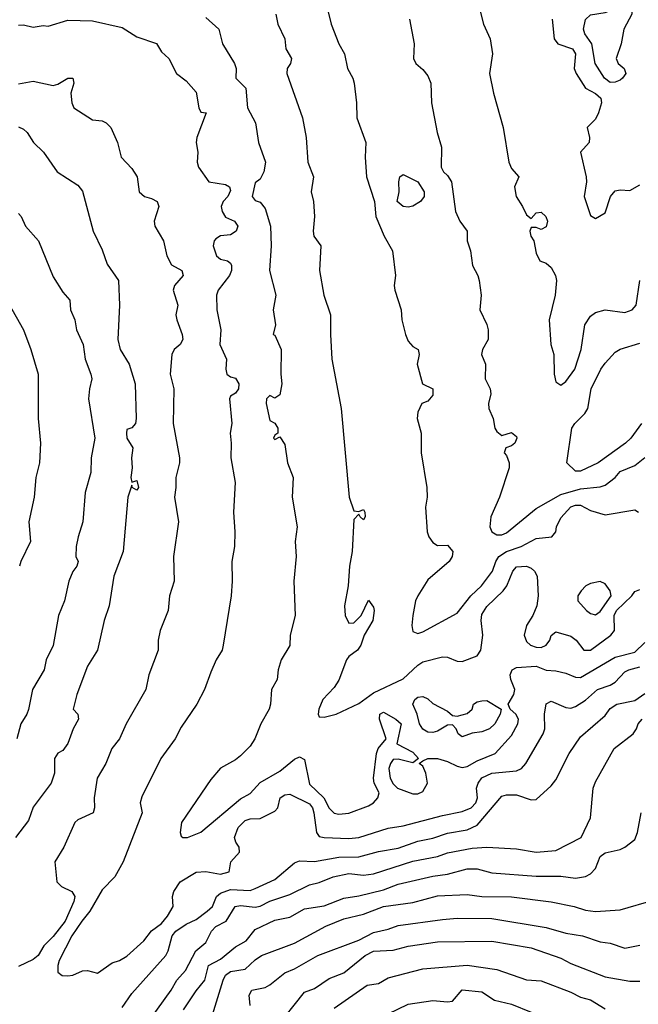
# Model space of a CAD drawing. Header units: metres. Extents: x -46681 to -43747, y -240911 to -237677.
# Tile 602 of 656: x -45928 to -45866, y -238632 to -238532. Entities that reach past the tile are written whole.
import ezdxf

# ---------------------------------------------------------------- set-up
doc = ezdxf.new("R2010")
doc.units = ezdxf.units.M
doc.layers.add('CONTOUR_INDEX', color=1, linetype='Continuous')
doc.layers.add('CONTOUR_INTER', color=3, linetype='Continuous')

msp = doc.modelspace()

# ---------------------------------------------------------------- linework, layer by layer
at = {"layer": 'CONTOUR_INDEX'}
for points, elevation in [([(-45881.952, -238530.52), (-45881.457, -238532.52), (-45880.777, -238534.02), (-45880.534, -238535.52), (-45880.841, -238537.52), (-45880.433, -238539.52), (-45879.436, -238543.02), (-45878.879, -238546.52), (-45878.595, -238547.158), (-45877.85, -238548.02), (-45878.289, -238549.02), (-45878.127, -238550.02), (-45877.473, -238551.02), (-45877.095, -238551.864), (-45876.595, -238552.239), (-45876.095, -238551.667), (-45875.595, -238551.604), (-45875.122, -238552.02), (-45874.949, -238552.52), (-45875.095, -238553.099), (-45875.595, -238553.353), (-45876.095, -238553.159), (-45876.595, -238553.148), (-45876.728, -238553.52), (-45876.635, -238554.02), (-45876.338, -238554.52), (-45876.095, -238555.77), (-45875.716, -238556.52), (-45875.095, -238556.773), (-45874.595, -238557.194), (-45874.136, -238558.02), (-45874.03, -238558.52), (-45874.178, -238560.02), (-45874.776, -238562.52), (-45874.626, -238565.02), (-45874.317, -238566.02), (-45874.274, -238568.02), (-45874.095, -238568.805), (-45873.595, -238569.145), (-45873.095, -238568.768), (-45872.17, -238567.52), (-45871.533, -238565.52), (-45871.178, -238563.02), (-45870.595, -238562.141), (-45870.095, -238561.787), (-45869.095, -238561.512), (-45867.095, -238561.774), (-45866.369, -238561.52), (-45865.965, -238561.02), (-45865.598, -238558.52)], 95), ([(-45928.595, -238532.634), (-45928.095, -238532.595), (-45927.095, -238532.841), (-45926.095, -238532.677), (-45925.595, -238532.74), (-45923.595, -238532.123), (-45921.095, -238532.194), (-45918.095, -238532.866), (-45916.595, -238533.823), (-45914.595, -238534.477), (-45914.095, -238535.323), (-45913.347, -238536.02), (-45912.559, -238537.52), (-45911.595, -238538.276), (-45910.595, -238539.438), (-45910.302, -238541.02), (-45910.095, -238541.448), (-45909.551, -238541.52), (-45910.5, -238544.02), (-45910.576, -238544.52), (-45910.401, -238545.52), (-45910.491, -238546.52), (-45910.358, -238547.02), (-45909.303, -238548.52), (-45907.595, -238548.795), (-45907.206, -238549.02), (-45907.095, -238549.414), (-45907.362, -238550.02), (-45907.836, -238550.52), (-45908.059, -238551.02), (-45907.955, -238551.52), (-45907.595, -238552.094), (-45906.703, -238552.52), (-45906.342, -238553.02), (-45906.514, -238553.52), (-45907.095, -238553.893), (-45908.095, -238553.994), (-45908.595, -238554.299), (-45908.768, -238554.52), (-45908.863, -238555.02), (-45908.533, -238556.02), (-45908.095, -238556.357), (-45907.415, -238556.52), (-45907.095, -238556.787), (-45907.011, -238557.02), (-45906.985, -238557.52), (-45907.198, -238558.02), (-45908.335, -238559.52), (-45908.5, -238560.02), (-45908.491, -238561.52), (-45908.066, -238563.52), (-45908.176, -238565.02), (-45907.508, -238566.52), (-45907.585, -238567.52), (-45907.477, -238568.02), (-45907.095, -238568.301), (-45906.595, -238568.433), (-45906.248, -238569.02), (-45906.274, -238569.52), (-45906.595, -238569.967), (-45907.095, -238570.259), (-45907.215, -238570.52), (-45906.971, -238573.02), (-45907.139, -238574.02), (-45907.024, -238575.02), (-45907.068, -238576.52), (-45906.636, -238579.02), (-45906.781, -238582.02), (-45906.65, -238584.02), (-45906.708, -238585.52), (-45906.967, -238587.02), (-45906.918, -238589.02), (-45907.042, -238590.52), (-45907.842, -238595.52), (-45907.955, -238596.02), (-45908.565, -238597.02), (-45909.095, -238598.267), (-45909.719, -238600.02), (-45910.519, -238601.52), (-45912.095, -238603.854), (-45912.703, -238605.02), (-45914.148, -238607.02), (-45916.095, -238610.906), (-45916.257, -238611.52), (-45916.069, -238612.52), (-45917.986, -238617.52), (-45918.835, -238619.02), (-45920.095, -238620.345), (-45921.353, -238622.52), (-45922.188, -238623.52), (-45923.176, -238625.02), (-45924.463, -238627.52), (-45924.619, -238628.02), (-45924.595, -238628.691), (-45924.17, -238629.02), (-45923.595, -238629.066), (-45923.095, -238629.009), (-45922.095, -238628.571), (-45921.595, -238628.542), (-45920.595, -238628.787), (-45919.095, -238627.762), (-45918.343, -238627.52), (-45917.595, -238627.063), (-45915.895, -238625.52), (-45915.095, -238624.517), (-45914.095, -238623.75), (-45913.497, -238623.02), (-45912.924, -238622.02), (-45912.982, -238621.02), (-45912.853, -238620.52), (-45912.211, -238619.52), (-45910.595, -238618.537), (-45909.595, -238618.475), (-45908.095, -238618.762), (-45907.229, -238618.52), (-45907.068, -238617.52), (-45906.189, -238616.52), (-45906.209, -238616.02), (-45906.558, -238615.52), (-45906.703, -238615.02), (-45906.303, -238614.02), (-45905.595, -238613.311), (-45905.095, -238613.144), (-45904.095, -238613.101), (-45902.595, -238612.348), (-45902.283, -238612.02), (-45902.054, -238611.02), (-45901.595, -238610.721), (-45901.095, -238610.632), (-45899.095, -238611.614), (-45898.792, -238612.02), (-45898.633, -238612.52), (-45898.376, -238614.52), (-45898.095, -238614.919), (-45897.595, -238615.037), (-45895.095, -238615.136), (-45894.095, -238615.029), (-45891.095, -238614.08), (-45889.595, -238613.843), (-45885.595, -238612.794), (-45883.595, -238612.404), (-45882.705, -238612.02), (-45882.213, -238611.52), (-45882.055, -238611.02), (-45882.136, -238610.02), (-45881.983, -238609.52), (-45881.595, -238608.995), (-45880.595, -238608.521), (-45878.095, -238608.265), (-45877.595, -238608.032), (-45877.151, -238607.52), (-45875.376, -238604.52), (-45875.212, -238604.02), (-45875.247, -238602.52), (-45875.095, -238601.471), (-45874.595, -238601.189), (-45873.095, -238601.835), (-45872.595, -238601.907), (-45872.095, -238601.757), (-45871.095, -238601.116), (-45869.886, -238600.02), (-45868.595, -238599.581), (-45868.095, -238599.284), (-45867.095, -238598.233), (-45866.707, -238598.02), (-45865.595, -238597.738)], 100), ([(-45905.095, -238632.086), (-45905.193, -238631.02), (-45904.948, -238630.52), (-45903.595, -238630.237), (-45903.095, -238629.989), (-45901.595, -238628.765), (-45900.595, -238628.343), (-45898.226, -238627.02), (-45894.095, -238625.454), (-45892.595, -238624.659), (-45891.095, -238624.336), (-45890.095, -238623.976), (-45885.595, -238623.341), (-45884.095, -238623.22), (-45880.595, -238623.239), (-45875.095, -238624.15), (-45873.095, -238624.746), (-45871.398, -238625.02), (-45869.595, -238625.619), (-45868.595, -238625.747), (-45867.095, -238626.271), (-45865.595, -238625.96)], 105)]:
    msp.add_lwpolyline(points, dxfattribs=dict(at, elevation=elevation))
at = {"layer": 'CONTOUR_INTER'}
for points, elevation in [([(-45897.273, -238531.02), (-45896.878, -238532.52), (-45896.119, -238534.52), (-45895.527, -238535.52), (-45895.243, -238537.02), (-45894.694, -238538.02), (-45894.57, -238538.52), (-45894.323, -238540.52), (-45894.289, -238542.02), (-45893.36, -238544.52), (-45893.434, -238546.02), (-45893.299, -238548.02), (-45892.481, -238550.52), (-45892.356, -238552.02), (-45891.524, -238554.02), (-45890.663, -238555.52), (-45890.357, -238558.02), (-45890.5, -238559.02), (-45890.446, -238559.52), (-45889.805, -238561.52), (-45889.708, -238562.52), (-45889.348, -238564.02), (-45889.095, -238564.685), (-45888.595, -238565.236), (-45888.057, -238565.52), (-45887.97, -238566.02), (-45888.172, -238567.02), (-45887.616, -238569.02), (-45886.595, -238569.52), (-45886.595, -238570.151), (-45887.095, -238570.757), (-45887.678, -238571.02), (-45888.095, -238571.888), (-45888.162, -238572.52), (-45887.771, -238574.02), (-45887.769, -238576.02), (-45887.18, -238579.52), (-45887.157, -238580.52), (-45887.338, -238581.52), (-45887.14, -238584.02), (-45887.001, -238584.52), (-45886.595, -238585.097), (-45886.095, -238585.398), (-45885.095, -238585.371), (-45884.566, -238586.02), (-45884.617, -238586.52), (-45884.939, -238587.02), (-45887.095, -238588.879), (-45888.113, -238590.52), (-45888.337, -238591.02), (-45888.615, -238592.52), (-45888.712, -238593.52), (-45888.595, -238594.139), (-45888.095, -238594.353), (-45887.595, -238594.167), (-45884.095, -238592.28), (-45882.718, -238590.52), (-45881.654, -238589.52), (-45880.543, -238588.02), (-45880.187, -238587.02), (-45879.878, -238586.52), (-45879.095, -238586.012), (-45877.618, -238585.52), (-45876.095, -238584.713), (-45874.509, -238584.52), (-45874.113, -238584.02), (-45874.031, -238583.52), (-45873.595, -238582.605), (-45872.595, -238581.476), (-45872.095, -238581.305), (-45871.595, -238581.332), (-45870.595, -238581.875), (-45869.095, -238582.29), (-45866.095, -238581.791), (-45865.737, -238582.02)], 97), ([(-45868.218, -238531.02), (-45867.595, -238530.861), (-45866.595, -238530.909), (-45866.395, -238531.02), (-45866.39, -238531.52), (-45867.209, -238533.02), (-45867.489, -238534.52), (-45867.993, -238536.02), (-45867.768, -238536.52), (-45867.165, -238537.02), (-45867.015, -238537.52), (-45867.329, -238538.02), (-45867.595, -238538.209), (-45868.095, -238538.411), (-45868.595, -238538.436), (-45869.182, -238538.02), (-45870.101, -238536.52), (-45870.46, -238534.52), (-45871.166, -238533.52), (-45871.298, -238533.02), (-45871.095, -238532.051), (-45870.595, -238531.564), (-45869.095, -238531.354), (-45868.218, -238531.02)], 94), ([(-45909.595, -238531.853), (-45908.283, -238533.02), (-45907.895, -238534.52), (-45906.699, -238536.52), (-45906.52, -238537.02), (-45906.552, -238538.02), (-45905.547, -238539.02), (-45905.356, -238541.02), (-45904.555, -238542.52), (-45904.245, -238544.52), (-45903.556, -238546.52), (-45903.726, -238547.52), (-45904.095, -238548.243), (-45904.595, -238548.621), (-45904.905, -238550.02), (-45904.595, -238550.411), (-45904.095, -238550.587), (-45903.595, -238551.241), (-45903.053, -238553.02), (-45902.97, -238555.02), (-45903.147, -238557.52), (-45902.5, -238560.02), (-45902.785, -238561.52), (-45902.538, -238563.02), (-45902.756, -238564.02), (-45902.595, -238564.082), (-45901.944, -238565.52), (-45902.004, -238568.02), (-45901.889, -238569.02), (-45902.095, -238570.134), (-45902.595, -238570.457), (-45903.095, -238570.207), (-45903.461, -238570.52), (-45903.484, -238571.02), (-45903.095, -238572.743), (-45902.595, -238572.993), (-45902.287, -238573.52), (-45902.307, -238574.02), (-45902.595, -238574.236), (-45902.724, -238574.52), (-45902.595, -238574.658), (-45902.095, -238574.389), (-45901.595, -238575.179), (-45901.332, -238577.02), (-45900.756, -238578.52), (-45900.849, -238580.52), (-45900.328, -238583.52), (-45900.555, -238585.02), (-45900.434, -238586.52), (-45900.66, -238589.02), (-45900.525, -238592.52), (-45901.057, -238594.52), (-45901.095, -238595.557), (-45901.962, -238597.02), (-45902.253, -238598.02), (-45902.364, -238599.02), (-45902.932, -238600.02), (-45903.024, -238601.52), (-45903.164, -238602.02), (-45904.028, -238603.52), (-45904.614, -238605.02), (-45905.095, -238605.781), (-45906.095, -238606.744), (-45906.595, -238607.162), (-45908.095, -238608.002), (-45909.095, -238609.151), (-45912.067, -238613.52), (-45912.199, -238614.52), (-45912.095, -238614.904), (-45911.945, -238615.02), (-45911.47, -238615.02), (-45910.095, -238614.477), (-45906.095, -238611.122), (-45905.095, -238610.583), (-45904.095, -238609.448), (-45902.095, -238608.292), (-45900.595, -238607.1), (-45900.095, -238606.865), (-45899.595, -238607.123), (-45899.095, -238609.631), (-45897.646, -238611.02), (-45897.095, -238612.054), (-45896.595, -238612.551), (-45896.095, -238612.661), (-45895.095, -238612.554), (-45893.095, -238611.826), (-45892.606, -238611.52), (-45892.172, -238611.02), (-45892.015, -238610.52), (-45892.529, -238609.52), (-45892.607, -238609.02), (-45892.292, -238606.52), (-45892.13, -238606.02), (-45891.309, -238605.02), (-45891.973, -238603.02), (-45891.955, -238602.52), (-45891.595, -238602.33), (-45890.324, -238603.02), (-45889.801, -238603.52), (-45890.224, -238605.52), (-45888.595, -238606.374), (-45888.04, -238607.02), (-45888.595, -238607.467), (-45890.095, -238607.083), (-45890.595, -238607.133), (-45890.887, -238607.52), (-45891.056, -238608.02), (-45890.92, -238609.02), (-45890.595, -238609.582), (-45890.153, -238610.02), (-45888.595, -238610.603), (-45888.095, -238610.612), (-45887.595, -238610.368), (-45887.124, -238609.52), (-45887.279, -238608.52), (-45887.595, -238607.803), (-45887.952, -238607.52), (-45887.595, -238607.241), (-45887.095, -238607.027), (-45886.095, -238607.03), (-45885.095, -238607.308), (-45884.095, -238607.812), (-45883.595, -238607.936), (-45883.095, -238607.831), (-45882.095, -238607.248), (-45880.271, -238606.52), (-45878.595, -238604.679), (-45877.964, -238603.52), (-45877.891, -238603.02), (-45878.172, -238602.52), (-45878.724, -238602.02), (-45878.939, -238601.52), (-45878.366, -238600.52), (-45878.253, -238600.02), (-45878.668, -238599.02), (-45878.74, -238598.52), (-45878.536, -238598.02), (-45878.095, -238597.78), (-45876.095, -238597.645), (-45875.095, -238598.061), (-45874.095, -238598.121), (-45873.095, -238598.356), (-45872.095, -238598.783), (-45871.595, -238598.81), (-45868.095, -238596.739), (-45866.095, -238596.233), (-45865.095, -238595.249)], 99), ([(-45902.509, -238531.52), (-45902.288, -238532.52), (-45901.595, -238534.004), (-45901.497, -238535.02), (-45900.907, -238536.02), (-45901.003, -238536.52), (-45901.363, -238537.02), (-45901.393, -238537.52), (-45899.78, -238542.02), (-45899.409, -238544.02), (-45899.242, -238546.52), (-45898.664, -238548.02), (-45898.906, -238549.52), (-45898.68, -238550.52), (-45898.579, -238552.02), (-45898.724, -238553.52), (-45898.649, -238554.02), (-45897.947, -238555.02), (-45898.083, -238557.52), (-45897.623, -238560.02), (-45896.948, -238562.02), (-45896.971, -238564.02), (-45896.818, -238566.52), (-45895.878, -238571.52), (-45895.059, -238580.52), (-45894.595, -238581.885), (-45894.095, -238581.966), (-45893.595, -238581.758), (-45893.473, -238582.02), (-45893.431, -238582.52), (-45893.595, -238582.817), (-45893.952, -238582.52), (-45894.095, -238582.218), (-45894.595, -238582.776), (-45894.758, -238586.02), (-45895.017, -238587.52), (-45895.152, -238589.52), (-45895.54, -238591.52), (-45895.461, -238592.52), (-45895.095, -238593.28), (-45894.595, -238593.26), (-45893.839, -238592.52), (-45893.095, -238590.973), (-45892.595, -238591.661), (-45892.534, -238592.02), (-45892.67, -238593.02), (-45893.554, -238594.52), (-45893.876, -238595.52), (-45894.209, -238596.02), (-45895.095, -238596.688), (-45895.345, -238597.02), (-45896.095, -238599.081), (-45896.595, -238599.818), (-45897.731, -238601.02), (-45898.126, -238602.02), (-45898.192, -238602.52), (-45898.095, -238602.787), (-45897.595, -238602.811), (-45896.385, -238602.52), (-45894.095, -238601.427), (-45892.595, -238600.343), (-45889.595, -238598.932), (-45888.095, -238597.536), (-45887.595, -238597.212), (-45885.595, -238596.716), (-45885.095, -238596.756), (-45884.095, -238597.146), (-45883.595, -238597.167), (-45882.095, -238596.598), (-45881.723, -238596.02), (-45881.507, -238594.52), (-45881.671, -238593.02), (-45881.595, -238592.403), (-45881.095, -238591.588), (-45879.431, -238590.02), (-45879.088, -238589.52), (-45878.479, -238588.02), (-45878.095, -238587.568), (-45877.096, -238587.52), (-45876.595, -238587.726), (-45876.256, -238588.02), (-45875.983, -238588.52), (-45875.903, -238590.52), (-45876.028, -238591.52), (-45876.439, -238592.52), (-45877.09, -238593.52), (-45877.321, -238594.52), (-45877.095, -238595.137), (-45876.658, -238595.52), (-45876.095, -238595.718), (-45875.595, -238595.749), (-45875.087, -238595.52), (-45874.727, -238595.02), (-45874.595, -238594.541), (-45874.095, -238594.177), (-45872.595, -238594.616), (-45872.057, -238595.02), (-45871.252, -238596.02), (-45870.592, -238596.02), (-45868.52, -238594.52), (-45868.169, -238594.02), (-45868.186, -238592.52), (-45867.965, -238592.02), (-45866.398, -238590.52), (-45866.095, -238590.089), (-45865.595, -238589.872)], 98), ([(-45888.945, -238532.02), (-45888.461, -238534.52), (-45888.523, -238536.02), (-45888.31, -238536.52), (-45887.595, -238537.109), (-45887.095, -238537.774), (-45886.774, -238538.52), (-45886.697, -238540.52), (-45886.14, -238543.52), (-45885.694, -238545.02), (-45885.744, -238547.02), (-45885.505, -238547.52), (-45885.095, -238547.894), (-45884.692, -238548.52), (-45884.283, -238551.52), (-45883.842, -238552.52), (-45883.109, -238553.52), (-45883.1, -238554.52), (-45882.766, -238555.52), (-45882.546, -238557.02), (-45882.01, -238558.02), (-45881.896, -238558.52), (-45881.686, -238560.02), (-45881.816, -238561.52), (-45881.095, -238562.995), (-45880.968, -238563.52), (-45880.967, -238564.52), (-45881.53, -238565.52), (-45881.639, -238566.02), (-45881.225, -238567.02), (-45881.285, -238568.52), (-45880.764, -238569.52), (-45880.685, -238570.02), (-45880.924, -238571.02), (-45880.91, -238571.52), (-45880.445, -238572.52), (-45880.283, -238573.52), (-45880.095, -238573.852), (-45879.595, -238574.259), (-45878.595, -238573.941), (-45878.095, -238574.358), (-45878.055, -238574.52), (-45878.266, -238575.02), (-45878.595, -238575.316), (-45879.189, -238575.52), (-45879.351, -238576.02), (-45879.095, -238576.269), (-45878.823, -238577.02), (-45878.853, -238577.52), (-45879.803, -238580.52), (-45880.691, -238582.52), (-45880.796, -238583.52), (-45880.595, -238584.018), (-45880.095, -238584.317), (-45879.595, -238584.331), (-45879.095, -238584.124), (-45876.095, -238581.651), (-45873.595, -238580.25), (-45871.595, -238579.659), (-45869.595, -238579.477), (-45869.095, -238579.28), (-45868.099, -238578.52), (-45867.595, -238577.895), (-45866.095, -238577.306), (-45865.095, -238576.488)], 96), ([(-45874.473, -238532.02), (-45874.284, -238534.02), (-45873.886, -238534.52), (-45872.414, -238535.02), (-45872.112, -238535.52), (-45872.249, -238537.02), (-45872.035, -238537.52), (-45871.085, -238539.02), (-45870.095, -238539.547), (-45869.547, -238540.02), (-45869.484, -238540.52), (-45869.777, -238541.52), (-45870.095, -238542.146), (-45870.93, -238543.02), (-45870.677, -238544.02), (-45870.742, -238544.52), (-45871.618, -238545.52), (-45871.033, -238548.02), (-45870.999, -238548.52), (-45871.246, -238550.02), (-45870.595, -238551.936), (-45870.095, -238552.24), (-45869.095, -238551.667), (-45868.566, -238550.02), (-45868.095, -238549.446), (-45867.595, -238549.324), (-45866.595, -238549.405), (-45865.595, -238548.826)], 94), ([(-45928.595, -238538.579), (-45927.095, -238538.324), (-45925.095, -238538.731), (-45924.595, -238538.623), (-45923.604, -238538.02), (-45923.084, -238538.02), (-45923, -238538.52), (-45923.298, -238539.52), (-45923.196, -238540.52), (-45922.974, -238541.02), (-45921.095, -238542.245), (-45920.095, -238542.325), (-45919.709, -238542.52), (-45919.225, -238543.02), (-45918.547, -238544.52), (-45918.17, -238546.02), (-45917.095, -238547.159), (-45916.565, -238548.02), (-45916.347, -238549.52), (-45915.817, -238550.02), (-45915.095, -238550.21), (-45914.54, -238550.52), (-45914.357, -238551.02), (-45914.852, -238552.52), (-45914.766, -238553.02), (-45913.908, -238554.52), (-45913.543, -238556.02), (-45913.095, -238556.943), (-45912.034, -238557.52), (-45911.88, -238558.02), (-45912.792, -238559.02), (-45912.922, -238559.52), (-45912.448, -238561.02), (-45912.625, -238562.02), (-45912.536, -238562.52), (-45911.988, -238564.02), (-45911.918, -238564.52), (-45912.2, -238565.02), (-45912.814, -238565.52), (-45913.058, -238566.02), (-45913.217, -238568.02), (-45912.829, -238569.52), (-45912.901, -238573.02), (-45912.281, -238576.52), (-45912.281, -238577.02), (-45912.653, -238578.52), (-45912.635, -238579.52), (-45912.778, -238580.52), (-45912.381, -238583.02), (-45912.883, -238586.52), (-45912.793, -238589.02), (-45913.28, -238590.52), (-45913.425, -238592.02), (-45914.234, -238594.02), (-45914.427, -238595.02), (-45914.425, -238596.02), (-45915.391, -238598.52), (-45915.674, -238600.02), (-45917.662, -238603.52), (-45918.365, -238605.02), (-45919.124, -238606.02), (-45919.746, -238607.52), (-45920.609, -238609.02), (-45920.932, -238611.02), (-45920.905, -238612.02), (-45921.027, -238612.52), (-45922.595, -238613.25), (-45922.896, -238613.52), (-45923.982, -238616.02), (-45924.896, -238617.52), (-45924.709, -238619.52), (-45924.223, -238620.02), (-45923.179, -238620.52), (-45922.886, -238621.02), (-45922.971, -238621.52), (-45923.863, -238623.52), (-45925.095, -238625.075), (-45926.043, -238626.02), (-45926.601, -238627.02), (-45927.095, -238627.407), (-45928.595, -238628.124)], 101), ([(-45928.595, -238542.95), (-45928.095, -238543.161), (-45927.706, -238543.52), (-45927.08, -238544.52), (-45926.057, -238545.52), (-45924.689, -238547.52), (-45922.595, -238548.874), (-45922.095, -238549.465), (-45921.023, -238553.52), (-45920.095, -238555.418), (-45919.595, -238556.888), (-45918.467, -238558.52), (-45918.346, -238561.02), (-45918.531, -238564.52), (-45918.269, -238565.52), (-45917.384, -238567.02), (-45916.764, -238569.02), (-45916.656, -238572.52), (-45916.744, -238573.02), (-45917.095, -238573.485), (-45917.595, -238573.628), (-45917.627, -238574.02), (-45917.595, -238574.521), (-45917.007, -238575.52), (-45917.148, -238576.52), (-45917.071, -238577.52), (-45917.192, -238578.52), (-45917.095, -238578.976), (-45916.595, -238578.802), (-45916.428, -238579.52), (-45916.595, -238579.794), (-45917.074, -238579.52), (-45917.095, -238579.307), (-45917.5, -238580.52), (-45917.998, -238586.02), (-45918.923, -238588.52), (-45919.393, -238591.52), (-45919.91, -238593.02), (-45920.589, -238596.02), (-45921.595, -238597.668), (-45922.681, -238600.52), (-45923.035, -238602.02), (-45922.59, -238602.52), (-45922.508, -238603.02), (-45923.065, -238604.02), (-45923.595, -238605.509), (-45924.095, -238606.194), (-45924.595, -238606.476), (-45924.93, -238607.02), (-45924.957, -238608.52), (-45925.277, -238609.52), (-45927.095, -238611.956), (-45927.595, -238613.314), (-45928.896, -238615.02)], 102), ([(-45889.918, -238548.02), (-45889.595, -238547.789), (-45888.091, -238548.52), (-45887.441, -238549.52), (-45887.47, -238550.02), (-45887.821, -238550.52), (-45888.595, -238550.975), (-45889.095, -238551.095), (-45889.595, -238551.006), (-45890.212, -238550.52), (-45890.004, -238549.52), (-45890.032, -238548.52), (-45889.918, -238548.02)], 97), ([(-45928.595, -238551.731), (-45928.313, -238552.02), (-45927.889, -238553.02), (-45926.575, -238554.52), (-45925.095, -238558.143), (-45924.095, -238559.719), (-45923.406, -238560.52), (-45923.333, -238561.52), (-45922.876, -238562.52), (-45922.697, -238563.52), (-45922.041, -238565.02), (-45921.848, -238566.52), (-45921.275, -238568.02), (-45921.149, -238568.52), (-45921.412, -238569.52), (-45921.491, -238570.52), (-45920.857, -238574.52), (-45921.211, -238576.52), (-45921.272, -238578.02), (-45921.835, -238580.02), (-45922.055, -238583.02), (-45922.557, -238584.52), (-45922.746, -238585.52), (-45922.775, -238586.52), (-45922.561, -238587.02), (-45922.666, -238587.52), (-45923.095, -238588.043), (-45923.507, -238589.02), (-45923.932, -238591.02), (-45924.551, -238592.52), (-45925.095, -238595.542), (-45925.803, -238597.02), (-45925.981, -238598.02), (-45927.16, -238600.02), (-45927.595, -238602.046), (-45927.752, -238602.52), (-45928.367, -238603.52), (-45928.767, -238605.02)], 103), ([(-45930.67, -238559.02), (-45928.102, -238563.52), (-45927.335, -238565.52), (-45926.617, -238568.02), (-45926.587, -238572.52), (-45926.36, -238575.02), (-45926.457, -238577.02), (-45926.829, -238578.52), (-45927.009, -238580.52), (-45927.535, -238583.02), (-45927.395, -238585.02), (-45928.356, -238587.02), (-45928.485, -238587.52)], 104), ([(-45865.413, -238573.02), (-45866.509, -238574.52), (-45867.045, -238575.02), (-45869.799, -238577.02), (-45871.595, -238577.864), (-45872.095, -238577.868), (-45872.998, -238577.02), (-45872.488, -238573.52), (-45872.168, -238573.02), (-45871.172, -238572.02), (-45870.874, -238571.52), (-45870.514, -238569.52), (-45869.549, -238567.52), (-45869.095, -238566.917), (-45868.095, -238565.802), (-45867.595, -238565.51), (-45865.595, -238564.898)], 96), ([(-45870.595, -238589.273), (-45871.07, -238589.52), (-45871.535, -238590.02), (-45871.862, -238590.52), (-45871.865, -238591.02), (-45871.009, -238592.02), (-45870.595, -238592.307), (-45870.095, -238592.449), (-45869.595, -238592.124), (-45868.487, -238590.52), (-45868.588, -238590.02), (-45869.095, -238589.29), (-45869.595, -238589.061), (-45870.595, -238589.273)], 97), ([(-45918.095, -238632.29), (-45917.095, -238630.845), (-45913.669, -238627.02), (-45913.419, -238626.52), (-45913.027, -238625.02), (-45912.651, -238624.52), (-45911.595, -238623.815), (-45910.595, -238623.367), (-45909.457, -238622.52), (-45908.932, -238622.02), (-45908.527, -238621.02), (-45908.095, -238620.692), (-45907.095, -238620.316), (-45905.095, -238620.421), (-45904.595, -238620.225), (-45902.595, -238619.306), (-45900.595, -238617.604), (-45900.095, -238617.417), (-45898.595, -238617.453), (-45896.095, -238617.015), (-45894.095, -238616.98), (-45892.095, -238616.441), (-45890.095, -238616.12), (-45888.095, -238615.412), (-45886.595, -238615.092), (-45885.095, -238614.604), (-45883.095, -238614.263), (-45882.095, -238613.796), (-45879.595, -238610.844), (-45879.095, -238610.694), (-45878.095, -238610.72), (-45876.595, -238611.206), (-45876.095, -238611.164), (-45874.595, -238609.794), (-45874.095, -238609.173), (-45872.744, -238606.52), (-45871.595, -238604.822), (-45869.095, -238602.662), (-45868.595, -238601.934), (-45867.922, -238601.52), (-45866.095, -238601.133), (-45865.095, -238600.429)], 101), ([(-45888.391, -238601.02), (-45888.095, -238600.794), (-45887.595, -238600.728), (-45887.095, -238600.965), (-45886.595, -238601.456), (-45885.095, -238602.209), (-45884.595, -238602.642), (-45884.095, -238602.728), (-45883.095, -238602.471), (-45882.578, -238602.02), (-45882.439, -238601.52), (-45882.095, -238601.262), (-45881.595, -238601.164), (-45881.095, -238601.14), (-45879.643, -238602.02), (-45879.755, -238602.52), (-45880.301, -238603.52), (-45880.825, -238604.02), (-45881.595, -238604.324), (-45882.595, -238604.454), (-45883.595, -238604.839), (-45883.996, -238604.52), (-45884.223, -238604.02), (-45884.595, -238603.621), (-45885.095, -238603.632), (-45886.095, -238604.255), (-45886.595, -238604.367), (-45887.095, -238604.362), (-45887.595, -238604.031), (-45887.92, -238603.52), (-45888.167, -238602.52), (-45888.596, -238601.52), (-45888.391, -238601.02)], 99), ([(-45915.265, -238633.52), (-45913.109, -238630.52), (-45912.534, -238629.52), (-45911.666, -238628.52), (-45910.613, -238626.52), (-45909.595, -238625.679), (-45909.032, -238624.52), (-45908.595, -238624.078), (-45907.535, -238623.52), (-45906.638, -238622.02), (-45906.095, -238621.918), (-45904.595, -238622.117), (-45904.095, -238622.013), (-45903.095, -238621.49), (-45901.095, -238620.83), (-45899.095, -238619.835), (-45898.095, -238619.594), (-45896.674, -238619.02), (-45895.095, -238618.676), (-45893.595, -238618.841), (-45892.595, -238618.735), (-45888.595, -238617.441), (-45886.095, -238616.958), (-45885.095, -238616.575), (-45882.595, -238616.107), (-45881.095, -238616.028), (-45878.095, -238616.199), (-45876.095, -238616.533), (-45874.095, -238616.365), (-45871.524, -238615.02), (-45870.595, -238613.049), (-45870.327, -238610.02), (-45870.095, -238609.377), (-45868.195, -238606.02), (-45866.272, -238604.52), (-45865.929, -238604.02), (-45865.771, -238603.52), (-45865.366, -238603.02)], 102), ([(-45911.87, -238632.52), (-45910.595, -238630.575), (-45909.699, -238629.52), (-45909.339, -238628.02), (-45908.095, -238627.37), (-45906.595, -238626.121), (-45905.52, -238625.52), (-45904.595, -238624.356), (-45902.595, -238623.436), (-45901.095, -238623.124), (-45899.595, -238622.267), (-45897.595, -238621.973), (-45895.595, -238621.184), (-45894.095, -238620.965), (-45891.595, -238620.331), (-45890.095, -238619.774), (-45886.595, -238618.959), (-45885.095, -238618.745), (-45883.095, -238618.211), (-45882.095, -238618.208), (-45880.595, -238618.614), (-45876.095, -238618.963), (-45873.595, -238618.945), (-45872.095, -238619.148), (-45871.095, -238618.976), (-45870.595, -238618.705), (-45870.095, -238618.166), (-45869.595, -238616.965), (-45869.095, -238616.596), (-45867.595, -238616.25), (-45867.123, -238616.02), (-45866.095, -238615.247), (-45865.816, -238614.52), (-45865.455, -238612.52)], 103), ([(-45908.918, -238633.02), (-45907.837, -238629.52), (-45907.595, -238629.001), (-45907.095, -238628.638), (-45905.595, -238628.386), (-45904.595, -238627.436), (-45903.96, -238627.02), (-45900.595, -238625.768), (-45897.439, -238624.02), (-45895.595, -238623.298), (-45893.595, -238622.823), (-45891.595, -238622.051), (-45888.595, -238621.616), (-45886.095, -238620.969), (-45883.095, -238620.825), (-45881.595, -238621.025), (-45878.595, -238621.052), (-45874.595, -238621.555), (-45872.236, -238622.02), (-45871.095, -238622.412), (-45870.095, -238622.531), (-45867.595, -238622.362), (-45864.095, -238621.37)], 104), ([(-45902.6, -238634.52), (-45899.595, -238630.719), (-45898.595, -238630.361), (-45897.095, -238629.352), (-45895.595, -238628.758), (-45893.457, -238627.02), (-45892.595, -238626.562), (-45890.595, -238626.478), (-45889.095, -238626.042), (-45886.095, -238625.624), (-45880.595, -238625.56), (-45876.595, -238626.24), (-45873.595, -238627.29), (-45872.595, -238627.829), (-45869.095, -238629.162), (-45866.595, -238629.613), (-45865.595, -238629.621)], 106), ([(-45896.595, -238632.34), (-45893.234, -238630.02), (-45892.095, -238629.856), (-45891.095, -238629.268), (-45887.595, -238628.367), (-45883.095, -238628), (-45880.095, -238628.429), (-45877.095, -238629.485), (-45875.595, -238629.575), (-45872.595, -238630.715), (-45871.595, -238631.239), (-45870.595, -238631.493), (-45869.095, -238632.405)], 107), ([(-45891.095, -238632.908), (-45889.095, -238631.945), (-45886.595, -238631.565), (-45885.095, -238631.713), (-45884.595, -238631.63), (-45883.595, -238630.495), (-45881.595, -238630.676), (-45880.314, -238631.52), (-45878.595, -238631.93), (-45876.595, -238632.737)], 108)]:
    msp.add_lwpolyline(points, dxfattribs=dict(at, elevation=elevation))

doc.saveas('drawing.dxf')
